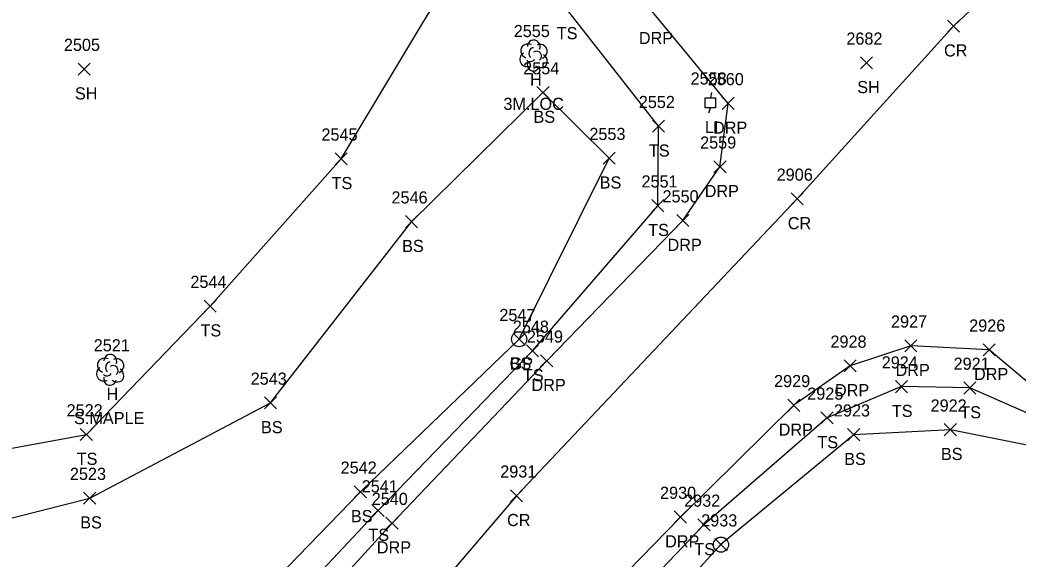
# Model space of a CAD drawing. Extents: x 1472233 to 1475777, y 540726 to 543442.
# Drawn here: x 1473841.3 to 1474005.9, y 542522.7 to 542611.6 of the extents above; entities that cross this region are included whole.
import ezdxf

# ---------------------------------------------------------------- set-up
doc = ezdxf.new("R2010")
doc.units = 0
for name, color, linetype in [('L_A', 7, 'Continuous'), ('L_C', 7, 'Continuous'), ('L_I', 7, 'Continuous'), ('L_TIC', 7, 'Continuous'), ('LELB', 7, 'Continuous'), ('LTD', 7, 'Continuous'), ('P_A', 7, 'Continuous'), ('P_I', 7, 'Continuous'), ('P_TIC', 7, 'Continuous'), ('PRC', 7, 'Continuous'), ('R_A', 7, 'Continuous'), ('R_I', 7, 'Continuous'), ('R_TIC', 7, 'Continuous'), ('RDP', 7, 'Continuous'), ('RGP', 7, 'Continuous'), ('U_A', 7, 'Continuous'), ('U_I', 7, 'Continuous'), ('ULP', 7, 'Continuous')]:
    doc.layers.add(name, color=color, linetype=linetype)

msp = doc.modelspace()

# ---------------------------------------------------------------- linework, layer by layer
at = {"layer": 'L_TIC'}
for points in [[(1473850.89, 542602.5), (1473852.89, 542604.5)], [(1473852.89, 542602.5), (1473850.89, 542604.5)], [(1473979.86, 542603.54), (1473981.86, 542605.54)], [(1473981.86, 542603.54), (1473979.86, 542605.54)], [(1473926.53, 542598.64), (1473928.53, 542600.64)], [(1473928.53, 542598.64), (1473926.53, 542600.64)], [(1473926.53, 542598.64), (1473928.53, 542600.64)], [(1473928.53, 542598.64), (1473926.53, 542600.64)], [(1473945.59, 542593.08), (1473947.59, 542595.08)], [(1473947.59, 542593.08), (1473945.59, 542595.08)], [(1473893.27, 542587.71), (1473895.27, 542589.71)], [(1473895.27, 542587.71), (1473893.27, 542589.71)], [(1473937.44, 542587.81), (1473939.44, 542589.81)], [(1473939.44, 542587.81), (1473937.44, 542589.81)], [(1473945.47, 542579.98), (1473947.47, 542581.98)], [(1473947.47, 542579.98), (1473945.47, 542581.98)], [(1473904.87, 542577.34), (1473906.87, 542579.34)], [(1473906.87, 542577.34), (1473904.87, 542579.34)], [(1473871.66, 542563.42), (1473873.66, 542565.42)], [(1473873.66, 542563.42), (1473871.66, 542565.42)], [(1473922.6, 542557.96), (1473924.6, 542559.96)], [(1473924.6, 542557.96), (1473922.6, 542559.96)], [(1473924.82, 542556.03), (1473926.82, 542558.03)], [(1473926.82, 542556.03), (1473924.82, 542558.03)], [(1473985.64, 542550.14), (1473987.64, 542552.14)], [(1473987.64, 542550.14), (1473985.64, 542552.14)], [(1473996.92, 542549.92), (1473998.92, 542551.92)], [(1473998.92, 542549.92), (1473996.92, 542551.92)], [(1473881.6, 542547.46), (1473883.6, 542549.46)], [(1473883.6, 542547.46), (1473881.6, 542549.46)], [(1473973.36, 542544.99), (1473975.36, 542546.99)], [(1473975.36, 542544.99), (1473973.36, 542546.99)], [(1473993.7, 542543.04), (1473995.7, 542545.04)], [(1473995.7, 542543.04), (1473993.7, 542545.04)], [(1473851.25, 542542.24), (1473853.25, 542544.24)], [(1473853.25, 542542.24), (1473851.25, 542544.24)], [(1473977.76, 542542.22), (1473979.76, 542544.22)], [(1473979.76, 542542.22), (1473977.76, 542544.22)], [(1473851.8, 542531.76), (1473853.8, 542533.76)], [(1473853.8, 542531.76), (1473851.8, 542533.76)], [(1473896.43, 542532.79), (1473898.43, 542534.79)], [(1473898.43, 542532.79), (1473896.43, 542534.79)], [(1473899.34, 542529.71), (1473901.34, 542531.71)], [(1473901.34, 542529.71), (1473899.34, 542531.71)], [(1473953.07, 542527.34), (1473955.07, 542529.34)], [(1473955.07, 542527.34), (1473953.07, 542529.34)], [(1473955.88, 542524.09), (1473957.88, 542526.09)], [(1473957.88, 542524.09), (1473955.88, 542526.09)]]:
    msp.add_lwpolyline(points, dxfattribs=at)
at = {"layer": 'LELB'}
for points in [[(1473533.67, 542804.55), (1473552.88, 542788.13), (1473556.88, 542785.23), (1473573.99, 542766.25), (1473612.39, 542727.62), (1473636.32, 542702.27), (1473673.71, 542668.77), (1473704.07, 542641.06), (1473731.53, 542612.73), (1473761.48, 542585.32), (1473782.29, 542564.92), (1473785.92, 542561.45), (1473799.65, 542550.04), (1473837.85, 542540.63), (1473852.25, 542543.24), (1473872.66, 542564.42), (1473894.27, 542588.71), (1473912.61, 542619.34)], [(1473520.98, 542792.82), (1473566.75, 542747.64), (1473598.73, 542714.04), (1473624.71, 542692.05), (1473663.48, 542655.08), (1473691.76, 542627.35), (1473719.38, 542602.08), (1473749.67, 542574.18), (1473788.77, 542538.46), (1473824.81, 542525.66), (1473852.8, 542532.76), (1473882.6, 542548.46), (1473905.87, 542578.34), (1473927.53, 542599.64)], [(1473518.4, 542790.01), (1473563.89, 542744.47), (1473596.86, 542712.19), (1473621.23, 542688.95), (1473660.33, 542651.88), (1473689.02, 542624.42), (1473715.73, 542598.61), (1473746.44, 542571.32), (1473784.75, 542534.69), (1473817.99, 542514.69), (1473848.43, 542502.42), (1473876.97, 542512.66), (1473897.43, 542533.79), (1473923.6, 542558.96), (1473938.44, 542588.81), (1473927.53, 542599.64)], [(1473514.27, 542786.32), (1473560.24, 542740.99), (1473594.17, 542708.93), (1473617.93, 542685.84), (1473656.3, 542648.39), (1473686.09, 542620.25), (1473711.9, 542594.5), (1473742.08, 542567.84), (1473780.05, 542529.89), (1473807.97, 542506.72), (1473829.24, 542487.77), (1473845.46, 542486.06), (1473857.71, 542489.19), (1473866.44, 542494.63), (1473880.47, 542509.49), (1473900.34, 542530.71), (1473925.82, 542557.03), (1473946.47, 542580.98), (1473946.59, 542594.08), (1473931.4, 542613.43), (1473912.61, 542619.34)], [(1474011.53, 542544.93), (1473997.92, 542550.92), (1473986.64, 542551.14), (1473974.36, 542545.99), (1473954.07, 542528.34), (1473916.95, 542489.49), (1473893.61, 542463.71), (1473887.74, 542447.96), (1473887.15, 542433.61)], [(1474038.07, 542519.87), (1474008.75, 542541.19), (1473994.7, 542544.04), (1473978.76, 542543.22), (1473956.88, 542525.09), (1473921.59, 542486.33), (1473897.23, 542460.96), (1473895.8, 542437.81), (1473900.03, 542423.77), (1473906.31, 542415.11), (1473930.79, 542395.25), (1473949.71, 542379.54), (1473992.28, 542347.15), (1474032.15, 542310.9), (1474067.46, 542281.43), (1474108.17, 542240.59), (1474125.43, 542226.08)]]:
    msp.add_lwpolyline(points, dxfattribs=at)
at = {"layer": 'LTD'}
for p, q in [((1473925.97, 542605.78), (1473925.97, 542605.78)), ((1473925.97, 542605.78), (1473925.97, 542605.78)), ((1473856.16, 542553.96), (1473856.16, 542553.96)), ((1473856.16, 542553.96), (1473856.16, 542553.96))]:
    msp.add_line(p, q, dxfattribs=at)
for centre in [(1473926.01, 542607.22), (1473856.21, 542555.39)]:
    msp.add_arc(centre, 1.05, 335.5272, 180.9563, dxfattribs=at)
for centre, major_axis, ratio, start_param, end_param in [((1473925.17, 542606.45), (1.21, -0.51), 0.895232, 1.570796, 4.712389), ((1473927.01, 542606.37), (-1.14, -0.48), 0.949671, 1.570796, 4.712389), ((1473924.88, 542605.08), (0.58, -1.04), 0.959034, 3.141593, 6.283185), ((1473925.76, 542606.24), (-0.208, -0.792), 0.645439, 3.141593, 6.283185), ((1473926.47, 542605.62), (-0.5, 0.667), 0.989748, 3.141593, 6.283185), ((1473926.97, 542604.95), (-1.09, 0.79), 0.841452, 1.570796, 4.712389), ((1473925.97, 542604.28), (0.26, 1.06), 0.942809, 1.570796, 4.712389), ((1473925.51, 542605.03), (-0.625, -0.083), 0.423636, 0, 3.141593), ((1473855.37, 542554.62), (1.21, -0.51), 0.895232, 1.570796, 4.712389), ((1473855.95, 542554.41), (-0.208, -0.792), 0.645439, 3.141593, 6.283185), ((1473857.2, 542554.54), (-1.14, -0.48), 0.949671, 1.570796, 4.712389), ((1473855.08, 542553.25), (0.58, -1.04), 0.959034, 3.141593, 6.283185), ((1473855.7, 542553.21), (-0.625, -0.083), 0.423636, 0, 3.141593), ((1473856.66, 542553.79), (-0.5, 0.667), 0.989748, 3.141593, 6.283185), ((1473857.16, 542553.12), (-1.09, 0.79), 0.841452, 1.570796, 4.712389), ((1473856.16, 542552.46), (0.26, 1.06), 0.942809, 1.570796, 4.712389)]:
    msp.add_ellipse(centre, major_axis=major_axis, ratio=ratio, start_param=start_param, end_param=end_param, dxfattribs=at)
at = {"layer": 'P_TIC'}
for points in [[(1473994.22, 542609.58), (1473996.22, 542611.58)], [(1473996.22, 542609.58), (1473994.22, 542611.58)], [(1473968.45, 542581.1), (1473970.45, 542583.1)], [(1473970.45, 542581.1), (1473968.45, 542583.1)], [(1473922.18, 542532.15), (1473924.18, 542534.15)], [(1473924.18, 542532.15), (1473922.18, 542534.15)]]:
    msp.add_lwpolyline(points, dxfattribs=at)
at = {"layer": 'PRC'}
msp.add_lwpolyline([(1474124.73, 542867.45), (1474138.24, 542842.57), (1474146.26, 542814.27), (1474147.99, 542793.2), (1474140.2, 542767.69), (1474131.39, 542751.59), (1474113.96, 542729.51), (1474092.05, 542706.63), (1474043.97, 542656.44), (1473995.22, 542610.58), (1473969.45, 542582.1), (1473923.18, 542533.15), (1473898.02, 542503.68), (1473870.62, 542473.58), (1473851.91, 542452.04)], dxfattribs=at)
at = {"layer": 'R_TIC'}
for points in [[(1473957.08, 542596.85), (1473959.08, 542598.85)], [(1473959.08, 542596.85), (1473957.08, 542598.85)], [(1473955.71, 542586.39), (1473957.71, 542588.39)], [(1473957.71, 542586.39), (1473955.71, 542588.39)], [(1473949.59, 542577.52), (1473951.59, 542579.52)], [(1473951.59, 542577.52), (1473949.59, 542579.52)], [(1473987.17, 542556.88), (1473989.17, 542558.88)], [(1473989.17, 542556.88), (1473987.17, 542558.88)], [(1474000.11, 542556.22), (1474002.11, 542558.22)], [(1474002.11, 542556.22), (1474000.11, 542558.22)], [(1473927.15, 542554.41), (1473929.15, 542556.41)], [(1473929.15, 542554.41), (1473927.15, 542556.41)], [(1473977.19, 542553.56), (1473979.19, 542555.56)], [(1473979.19, 542553.56), (1473977.19, 542555.56)], [(1473967.9, 542547.06), (1473969.9, 542549.06)], [(1473969.9, 542547.06), (1473967.9, 542549.06)], [(1473949.18, 542528.64), (1473951.18, 542530.64)], [(1473951.18, 542528.64), (1473949.18, 542530.64)], [(1473901.65, 542527.64), (1473903.65, 542529.64)], [(1473903.65, 542527.64), (1473901.65, 542529.64)]]:
    msp.add_lwpolyline(points, dxfattribs=at)
at = {"layer": 'RDP'}
for points in [[(1474156.9, 542816.07), (1474158.25, 542792.55), (1474149.71, 542763.53), (1474141.06, 542745.97), (1474122.05, 542721.57), (1474099.16, 542696.92), (1474072.3, 542669.38), (1474064.97, 542659.15), (1474064.16, 542645.99), (1474070.96, 542633.45), (1474104.89, 542594.5), (1474067.57, 542556.96), (1474038.11, 542526.02), (1474001.11, 542557.22), (1473988.17, 542557.88), (1473978.19, 542554.56), (1473968.9, 542548.06), (1473950.18, 542529.64), (1473913.19, 542491.65), (1473890.53, 542466.06), (1473881.45, 542451.89), (1473878.79, 542441.67), (1473879.57, 542429.36), (1473882.06, 542422.12)], [(1473821.16, 542481.55), (1473834.93, 542476.88), (1473844.74, 542476.26), (1473858.64, 542481.53), (1473882.96, 542506.96), (1473902.65, 542528.64), (1473928.15, 542555.41), (1473950.59, 542578.52), (1473956.71, 542587.39), (1473958.08, 542597.85), (1473945.85, 542612.63), (1473922.1, 542634.86), (1473922.68, 542635.63), (1473934.21, 542647.92)]]:
    msp.add_lwpolyline(points, dxfattribs=at)
at = {"layer": 'RGP'}
for p, q in [((1473923.6, 542558.96), (1473923.6, 542558.96)), ((1473956.88, 542525.09), (1473956.88, 542525.09))]:
    msp.add_line(p, q, dxfattribs=at)
for centre, radius in [((1473923.6, 542558.96), 1.25), ((1473923.6, 542558.96), 0.0833), ((1473956.88, 542525.09), 1.25), ((1473956.88, 542525.09), 0.0833)]:
    msp.add_circle(centre, radius, dxfattribs=at)
at = {"layer": 'ULP'}
for p, q in [((1473955.29, 542599.63), (1473955.13, 542598.79)), ((1473954.29, 542597.13), (1473954.29, 542598.79)), ((1473954.29, 542598.79), (1473955.96, 542598.79)), ((1473955.13, 542597.96), (1473955.13, 542597.96)), ((1473955.96, 542598.79), (1473955.96, 542597.13)), ((1473955.96, 542597.13), (1473954.29, 542597.13)), ((1473954.88, 542596.29), (1473955.13, 542597.13))]:
    msp.add_line(p, q, dxfattribs=at)

# ---------------------------------------------------------------- texts
at = {"layer": 'L_A'}
for s, p in [('TS', (1473929.81, 542608.43)), ('H', (1473925.4, 542600.78)), ('SH', (1473979.35, 542599.54)), ('SH', (1473850.37, 542598.5)), ('BS', (1473925.97, 542594.64)), ('BS', (1473925.97, 542594.64)), ('TS', (1473945, 542589.08)), ('TS', (1473892.68, 542583.71)), ('BS', (1473936.88, 542583.81)), ('TS', (1473944.88, 542575.98)), ('BS', (1473904.31, 542573.34)), ('TS', (1473871.07, 542559.42)), ('BS', (1473922.04, 542553.96)), ('TS', (1473924.23, 542552.03)), ('H', (1473855.59, 542548.96)), ('TS', (1473985.05, 542546.14)), ('TS', (1473996.33, 542545.92)), ('BS', (1473881.04, 542543.46)), ('TS', (1473972.77, 542540.99)), ('TS', (1473850.66, 542538.24)), ('BS', (1473977.2, 542538.22)), ('BS', (1473993.14, 542539.04)), ('BS', (1473895.87, 542528.79)), ('BS', (1473851.24, 542527.76)), ('TS', (1473898.75, 542525.71)), ('TS', (1473952.48, 542523.34))]:
    msp.add_text(s, height=2, dxfattribs=at).set_placement(p)
at = {"layer": 'L_C'}
for s, p in [('3M.LOC', (1473921.01, 542596.78)), ('S.MAPLE', (1473850.22, 542544.96))]:
    msp.add_text(s, height=2, dxfattribs=at).set_placement(p)
at = {"layer": 'L_I'}
for s, p in [('2555', (1473922.71, 542608.78)), ('2682', (1473977.55, 542607.54)), ('2505', (1473848.55, 542606.5)), ('2554', (1473924.27, 542602.64)), ('2554', (1473924.27, 542602.64)), ('2552', (1473943.33, 542597.08)), ('2545', (1473891.01, 542591.71)), ('2553', (1473935.18, 542591.81)), ('2551', (1473943.78, 542583.98)), ('2546', (1473902.56, 542581.34)), ('2544', (1473869.4, 542567.42)), ('2547', (1473920.34, 542561.96)), ('2548', (1473922.56, 542560.03)), ('2521', (1473853.47, 542556.96)), ('2924', (1473983.38, 542554.14)), ('2921', (1473995.23, 542553.92)), ('2543', (1473879.34, 542551.46)), ('2925', (1473971.1, 542548.99)), ('2522', (1473848.99, 542546.24)), ('2923', (1473975.5, 542546.22)), ('2922', (1473991.44, 542547.04)), ('2542', (1473894.17, 542536.79)), ('2523', (1473849.54, 542535.76)), ('2541', (1473897.65, 542533.71)), ('2932', (1473950.81, 542531.34)), ('2933', (1473953.62, 542528.09))]:
    msp.add_text(s, height=2, dxfattribs=at).set_placement(p)
at = {"layer": 'P_A'}
for p in [(1473993.65, 542605.58), (1473967.89, 542577.1), (1473921.61, 542528.15)]:
    msp.add_text('CR', height=2, dxfattribs=at).set_placement(p)
at = {"layer": 'P_I'}
for s, p in [('2906', (1473966.06, 542585.1)), ('2931', (1473920.49, 542536.15))]:
    msp.add_text(s, height=2, dxfattribs=at).set_placement(p)
at = {"layer": 'R_A'}
for s, p in [('DRP', (1473943.34, 542607.63)), ('DRP', (1473955.57, 542592.85)), ('DRP', (1473954.19, 542582.39)), ('DRP', (1473948.07, 542573.52)), ('GP', (1473922.03, 542553.96)), ('DRP', (1473985.66, 542552.88)), ('DRP', (1473998.6, 542552.22)), ('DRP', (1473925.64, 542550.41)), ('DRP', (1473975.67, 542549.56)), ('DRP', (1473966.39, 542543.06)), ('DRP', (1473900.14, 542523.64)), ('DRP', (1473947.67, 542524.64))]:
    msp.add_text(s, height=2, dxfattribs=at).set_placement(p)
at = {"layer": 'R_I'}
for s, p in [('2560', (1473954.69, 542600.85)), ('2559', (1473953.44, 542590.39)), ('2550', (1473947.24, 542581.52)), ('2547', (1473920.34, 542561.96)), ('2927', (1473984.91, 542560.88)), ('2926', (1473997.8, 542560.22)), ('2549', (1473924.88, 542558.41)), ('2928', (1473974.93, 542557.56)), ('2929', (1473965.63, 542551.06)), ('2540', (1473899.3, 542531.64)), ('2930', (1473946.83, 542532.64)), ('2933', (1473953.62, 542528.09))]:
    msp.add_text(s, height=2, dxfattribs=at).set_placement(p)
at = {"layer": 'U_A'}
msp.add_text('LI', height=2, dxfattribs=at).set_placement((1473954.23, 542592.96))
at = {"layer": 'U_I'}
msp.add_text('2558', height=2, dxfattribs=at).set_placement((1473951.87, 542600.96))

doc.saveas('drawing.dxf')
